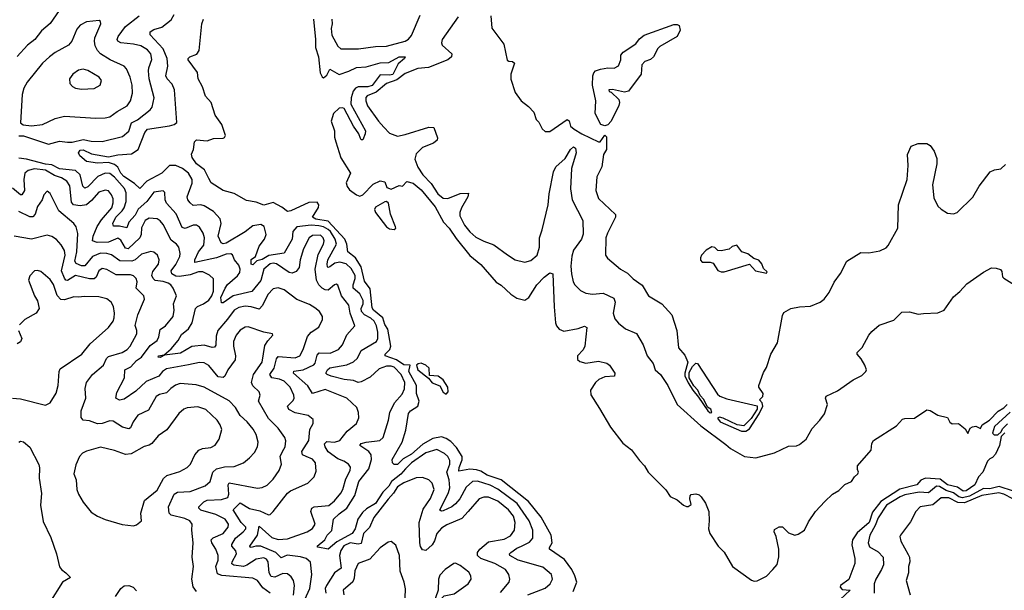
# Model space of a CAD drawing. Extents: x 2086813 to 2278017, y 548126 to 753336.
# Tile 307 of 461: x 2165491 to 2171758, y 698574 to 702201. Entities that reach past the tile are written whole.
import ezdxf

# ---------------------------------------------------------------- set-up
doc = ezdxf.new("R2010")
doc.units = 0

msp = doc.modelspace()

# ---------------------------------------------------------------- linework, layer by layer
at = {"layer": '0CON10XD'}
for points in [[(2165815, 702365.6), (2165685, 702176.9), (2165629.4, 702130.6), (2165587.8, 702075), (2165540, 702040), (2165475, 701967.1)], [(2165485, 701462.2), (2165515, 701462.3), (2165675, 701410.7), (2165745, 701429.5), (2165795, 701422.4), (2165825, 701423.1), (2165895, 701439.5), (2165945, 701428.8), (2166015, 701426.9), (2166145, 701459.6), (2166185, 701492.2), (2166202.9, 701545), (2166240.4, 701565), (2166321.5, 701628.5), (2166334.6, 701645.4), (2166346.7, 701705), (2166314.2, 701825), (2166310.8, 701875), (2166312.4, 701895), (2166332.7, 701947.3), (2166326.3, 701985), (2166305, 702010), (2166261.1, 702035), (2166215, 702046.5), (2166134.7, 702054.7), (2166115.7, 702065), (2166111.5, 702075), (2166117.7, 702095), (2166165, 702157.5), (2166251.8, 702225)], [(2165565, 701526.4), (2165635, 701533.8), (2165716.4, 701573.6), (2165775, 701587.5), (2165975, 701575.5), (2166035, 701576.4), (2166065, 701583.6), (2166111.8, 701618.2), (2166175, 701652.7), (2166196.6, 701685), (2166209.3, 701735), (2166207.3, 701785), (2166194.6, 701835), (2166169.8, 701889.8), (2166154.7, 701904.7), (2166066.9, 701946.9), (2166004.8, 701984.8), (2165986.7, 702005), (2165971.8, 702035), (2165966.1, 702063.9), (2165968.9, 702085), (2166006.2, 702175), (2166005, 702190), (2165997, 702197), (2165915, 702187.1), (2165875, 702167.1), (2165855, 702141.2), (2165821.9, 702065), (2165801.3, 702038.7), (2165716.5, 701993.5), (2165681.5, 701965), (2165635.5, 701925), (2165537.8, 701805), (2165516.7, 701765), (2165507.5, 701725), (2165496, 701545), (2165513.2, 701533.2), (2165565, 701526.4)], [(2166345, 702138.9), (2166395, 702153.1), (2166455, 702199.4), (2166474.5, 702235)], [(2169013.8, 698565), (2169036.5, 698625), (2169024.7, 698664.7), (2169004.5, 698705), (2168959.3, 698769.3), (2168862.5, 698835), (2168861.9, 698845), (2168880, 698875), (2168873.2, 698925), (2168809, 699039), (2168728.6, 699138.6), (2168555, 699275.7), (2168465.5, 699305), (2168425, 699331.2), (2168399, 699339), (2168355, 699343.3), (2168285, 699331.2), (2168286.9, 699355), (2168307.5, 699402.5), (2168307.5, 699425), (2168271, 699481), (2168235, 699518.9), (2168205, 699539.7), (2168175, 699550), (2168120.6, 699539.4), (2168057.6, 699502.4), (2167985, 699438.2), (2167931.4, 699408.6), (2167895, 699372.9), (2167875, 699373.8), (2167863.3, 699385), (2167861.2, 699405), (2167925.4, 699515), (2167947.9, 699592.1), (2167965, 699698.6), (2167977.9, 699715), (2168024.5, 699745), (2168033.9, 699775), (2168017.2, 699825), (2168016.4, 699875), (2167968.5, 699965), (2167975.7, 700005), (2167935, 700006.8), (2167889.7, 700039.7), (2167816, 700065), (2167817.8, 700075), (2167846.2, 700103.8), (2167852.5, 700125), (2167833.5, 700233.5), (2167815, 700264.3), (2167802.5, 700305), (2167743.6, 700355), (2167735, 700370), (2167720.6, 700490.6), (2167685, 700538.9), (2167665, 700629.4), (2167627.3, 700687.3), (2167579.6, 700725), (2167573.2, 700775), (2167559.9, 700805), (2167455, 700920.7), (2167375, 700932.6), (2167353.4, 700945), (2167393.2, 701006.8), (2167394.5, 701025), (2167385, 701040.7), (2167330.7, 701039.3), (2167215.6, 700985), (2167195, 700980.9), (2167159.4, 701009.4), (2167105, 701040), (2167045, 701021.5), (2166995, 701042), (2166935, 701050.9), (2166856.8, 701096.8), (2166785, 701115.4), (2166709.4, 701165), (2166695, 701192.5), (2166667.1, 701247.1), (2166616.7, 701285), (2166588.6, 701325), (2166584.1, 701345.9), (2166596, 701375), (2166603.8, 701425), (2166617, 701437), (2166685, 701430), (2166724.1, 701445.9), (2166785, 701448.8), (2166795, 701452.5), (2166800, 701465), (2166777.1, 701535), (2166735.7, 701595), (2166710, 701675), (2166674.4, 701715), (2166655.3, 701775.3), (2166626.2, 701825), (2166623.3, 701865), (2166563.3, 701945), (2166563.3, 701955), (2166573.3, 701965), (2166618.5, 701981.5), (2166633.1, 702005), (2166649.4, 702175), (2166660.6, 702205)], [(2167360.8, 702205), (2167374.3, 702075.7), (2167373.3, 702025), (2167392.7, 701965), (2167402.8, 701862.8), (2167415, 701838), (2167425, 701831.9), (2167445, 701848.6), (2167465, 701887.5), (2167525, 701852.7), (2167585, 701873)], [(2167476.9, 702205), (2167478.8, 702175), (2167472.5, 702145), (2167476.8, 702103.2), (2167515, 702033.8), (2167535, 702016), (2167646.6, 702016.6), (2167755, 702030.4), (2167825, 702032.4), (2167944.4, 702065), (2167965, 702077.3), (2167985, 702100.8), (2168039.2, 702230.8)], [(2168281.5, 702218.5), (2168179.2, 702075), (2168174.6, 702055), (2168179.3, 702039.3), (2168240.8, 701985), (2168240, 701965), (2168215, 701946.5), (2168093.5, 701896.5), (2168025, 701890), (2167945, 701858.4), (2167892, 701818), (2167826.4, 701795), (2167760.3, 701739.7), (2167702.9, 701717.1), (2167693.1, 701706.9), (2167692.9, 701685), (2167705, 701654.4), (2167774.7, 701555), (2167807.8, 701517.8), (2167845, 701478.9), (2167895, 701460.9), (2167945, 701470.4), (2168095, 701518.5), (2168125.9, 701515.9), (2168149.3, 701449.3), (2168147.5, 701435), (2168125, 701416.2), (2168055, 701388.6), (2168015, 701348.1), (2168006.5, 701315), (2168025, 701263.5), (2168056.5, 701215), (2168109.1, 701159.1), (2168152.1, 701095), (2168185, 701066.8), (2168215, 701063.5), (2168295, 701095.5), (2168347.3, 701097.3), (2168343.1, 701075), (2168302.7, 701005), (2168291.8, 700975), (2168292.1, 700955), (2168321.5, 700895), (2168355, 700852.7), (2168395, 700819.1), (2168445, 700792.5), (2168509.1, 700769.1), (2168595, 700706.7), (2168645, 700674.6), (2168705, 700659.6), (2168745, 700670), (2168783.8, 700705), (2168800, 700755), (2168799.8, 700815), (2168817.2, 700865), (2168854.3, 701025), (2168861.2, 701095), (2168888, 701235), (2168902.8, 701265), (2168961.5, 701318.5), (2168997.1, 701375), (2169015, 701392.5), (2169027.5, 701385), (2169032.9, 701355), (2169002.7, 701255), (2168997.1, 701125), (2169007.8, 701055), (2169074.5, 700925), (2169076.8, 700836.8), (2169067.3, 700805), (2169015.4, 700735), (2169005, 700697.5), (2168998.9, 700635), (2169003.2, 700585), (2169012.9, 700535), (2169024.4, 700515), (2169060.2, 700480.2), (2169093.3, 700463.3), (2169136, 700456), (2169205, 700461.8), (2169271.8, 700431.8), (2169280.4, 700405), (2169268.9, 700335), (2169279.5, 700299.5), (2169301.3, 700271.3), (2169345.5, 700235.5), (2169415.9, 700205.9), (2169458.8, 700135), (2169484.7, 700064.7), (2169523.5, 700015), (2169536, 699976), (2169568.9, 699945), (2169615, 699875.6), (2169674.8, 699754.8), (2169825, 699620), (2169985, 699500.6), (2170014.2, 699474.2), (2170104.7, 699424.7), (2170175, 699416.4), (2170295, 699446.7), (2170385, 699490.8), (2170435, 699492.5), (2170455, 699500), (2170495.8, 699534.2), (2170535, 699603.3), (2170584, 699655), (2170612.5, 699695), (2170631.2, 699755), (2170620, 699795), (2170623.1, 699806.9), (2170695, 699840.8), (2170795, 699911.2), (2170850.5, 699939.5), (2170876.1, 699963.9), (2170880, 699975), (2170870, 700005), (2170846.7, 700045), (2170820, 700075), (2170820, 700085), (2170852.3, 700117.7), (2170895.8, 700195), (2170915, 700218), (2170960.7, 700259.3), (2171055, 700290.8), (2171105, 700340.8), (2171155, 700344), (2171210, 700330), (2171242.9, 700332.9)], [(2168490, 702225), (2168495, 702147.5), (2168571.4, 702045), (2168593.9, 701943.9), (2168605, 701936.7), (2168627.5, 701935), (2168640, 701925), (2168616, 701855), (2168616.4, 701823.6)], [(2168725, 698544.1), (2168835, 698587.7), (2168866.5, 698615), (2168881.5, 698645), (2168874.7, 698674.7), (2168821.3, 698721.3), (2168662.9, 698765), (2168610, 698795), (2168608.1, 698805), (2168616.7, 698815), (2168655, 698842.4), (2168684.6, 698854.6), (2168735, 698879.4), (2168757.3, 698905), (2168757, 698955), (2168732.7, 699015), (2168656.4, 699126.4), (2168535, 699216.4), (2168485, 699241.7), (2168405, 699266.9), (2168372.9, 699265), (2168331.5, 699228.5), (2168292.6, 699155), (2168265, 699122.4), (2168241.5, 699105), (2168185, 699079.4), (2168175, 699077.3), (2168165, 699083.8), (2168220, 699195), (2168228.6, 699225), (2168224.9, 699275), (2168208.7, 699325), (2168228.1, 699375), (2168229.4, 699399.4), (2168216.7, 699425), (2168195, 699443.3), (2168145, 699468.7), (2168075, 699448), (2167985, 699384.5), (2167946.6, 699345), (2167917.2, 699312.8), (2167857.6, 699265), (2167839.5, 699235), (2167801.5, 699198.5), (2167756.4, 699125), (2167697.8, 699092.2), (2167672.4, 699067.6), (2167642.5, 699025), (2167625.5, 698965), (2167606.3, 698933.7), (2167508.5, 698881.5), (2167455, 698835.7), (2167387.5, 698847.5), (2167383.3, 698855), (2167433.5, 698895), (2167446.9, 698925), (2167476.6, 698953.4), (2167489.1, 699025), (2167525, 699060.7), (2167573.9, 699095), (2167624, 699176), (2167649.2, 699265), (2167712.3, 699345), (2167728.9, 699405), (2167728.3, 699435), (2167713.6, 699455), (2167655.6, 699495), (2167663.8, 699506.2), (2167696.7, 699515), (2167783.1, 699526.9), (2167804.6, 699545), (2167837.7, 699655), (2167846.1, 699705), (2167877.3, 699765), (2167925, 699820), (2167939.6, 699855), (2167941.2, 699895), (2167918.3, 699945), (2167875, 699991.6), (2167855, 699998.4), (2167825, 699997.9), (2167779.4, 699980.6), (2167721.1, 699928.9), (2167665, 699898.3), (2167645, 699894.8), (2167615, 699906.7), (2167555, 699913.5), (2167472.5, 699935), (2167447.1, 699945), (2167438.5, 699955), (2167449.2, 699975), (2167465, 699988.4), (2167572.9, 700007.1), (2167615, 700026.4), (2167641.3, 700048.7), (2167665, 700098.7), (2167762, 700155), (2167771.2, 700175), (2167769.7, 700215), (2167761.6, 700255), (2167746.4, 700285), (2167725, 700304.5), (2167684.5, 700324.5), (2167665.9, 700345), (2167664.2, 700365), (2167677, 700395), (2167675.9, 700415), (2167655, 700457.5), (2167613.1, 700495), (2167612.2, 700515), (2167625.5, 700555), (2167625.8, 700575), (2167599.8, 700619.8), (2167568.6, 700648.6), (2167529.1, 700659.1), (2167496.6, 700653.4), (2167465, 700629.1), (2167455, 700625.5), (2167450.8, 700630.8), (2167446.8, 700646.8), (2167452.5, 700675), (2167506.6, 700775), (2167499, 700805), (2167468.4, 700855), (2167455, 700866.8), (2167425, 700883.7), (2167395, 700890.8), (2167345, 700894.2), (2167255, 700884.2), (2167228.4, 700855), (2167224.3, 700805), (2167175, 700716.2), (2167077.5, 700702.5), (2167035, 700676.8), (2167000.8, 700669.2), (2166975, 700642.5), (2166965, 700648), (2166963.6, 700676.4), (2166992.5, 700695), (2167015, 700761.5), (2167049.1, 700805), (2167058.9, 700835), (2167046.2, 700886.2), (2167025, 700899.1), (2166975, 700890.2), (2166925, 700852.3), (2166805, 700780.9), (2166785, 700776.5), (2166772.7, 700782.7), (2166754.1, 700825), (2166772.5, 700905), (2166766.9, 700935), (2166725, 700981.2), (2166665, 701018.8), (2166643.3, 701023.3), (2166595, 701020), (2166575, 701036.5), (2166561.8, 701055), (2166557.2, 701075), (2166589.1, 701160.9), (2166589.5, 701185), (2166564.5, 701224.5), (2166526.1, 701256.1), (2166485, 701273.4), (2166443.6, 701275), (2166395, 701225.2), (2166300, 701175), (2166255, 701128), (2166220.7, 701160.7), (2166153.3, 701205), (2166135.2, 701225), (2166114.4, 701264.4), (2166095, 701280.6), (2166055, 701292.6), (2165985, 701288.2), (2165915, 701300.6), (2165874, 701335), (2165864.4, 701355), (2165875, 701372.7), (2165895, 701374.6), (2165948.1, 701348.1), (2166055, 701328.9), (2166115, 701341.1), (2166202.2, 701347.8), (2166244.8, 701375.2), (2166287.3, 701485), (2166304.9, 701505.1), (2166445, 701527.4), (2166474.4, 701535), (2166491.8, 701548.2), (2166475.4, 701755), (2166461.5, 701791.5), (2166429.1, 701825), (2166420.8, 701845), (2166433.6, 701905), (2166429, 701955), (2166403.8, 702015), (2166322.2, 702105), (2166321.9, 702125), (2166345, 702138.9)], [(2169215, 701525.7), (2169190, 701535), (2169153.3, 701605), (2169157.5, 701685), (2169136.7, 701785), (2169138.9, 701845), (2169145, 701863.8), (2169156.2, 701875), (2169187.3, 701887.3), (2169235, 701896), (2169275, 701892.5), (2169303, 701907), (2169317.5, 701945), (2169316.7, 701975), (2169331.2, 701995), (2169412.3, 702047.7), (2169435, 702080), (2169465, 702102), (2169655, 702170), (2169675, 702171.2), (2169687.5, 702165), (2169694, 702135), (2169675, 702094.3), (2169565, 702031.4), (2169551.9, 702018.1), (2169524.2, 701965), (2169505, 701948), (2169470, 701935), (2169450, 701915), (2169445.6, 701854.4), (2169365, 701745.8), (2169339.5, 701739.5), (2169263, 701757), (2169240, 701755), (2169243.6, 701743.6), (2169255, 701740), (2169303.6, 701693.6), (2169308.6, 701675), (2169304.5, 701655.5), (2169255, 701555.6), (2169235, 701532.5), (2169215, 701525.7)], [(2167585, 701873), (2167635, 701897), (2167695, 701902.4), (2167785, 701927.5), (2167840.2, 701929.8), (2167905, 701964.1), (2167943.8, 701965), (2167940.5, 701955), (2167900.2, 701919.8), (2167865, 701853.7), (2167845, 701848.5), (2167785, 701849.6), (2167735, 701783.8), (2167706.4, 701773.6), (2167645, 701774.6), (2167627.5, 701765), (2167613.9, 701746.1), (2167600.2, 701705), (2167599.2, 701665), (2167691.2, 701495), (2167690, 701475), (2167675, 701437.5), (2167665, 701437.5), (2167660, 701445), (2167648.8, 701475), (2167614.5, 701524.5), (2167556.4, 701636.4), (2167545, 701641.4), (2167525, 701637.7), (2167488.5, 701605), (2167472.7, 701555), (2167495.4, 701495.4), (2167495.4, 701455), (2167503.3, 701425), (2167535, 701322.9), (2167595.6, 701225), (2167568, 701165), (2167575, 701140.2), (2167590.2, 701120.2), (2167635, 701086.7), (2167655, 701079.8), (2167675, 701087.7), (2167740, 701155), (2167785, 701177.1), (2167815, 701170), (2167827.5, 701135), (2167855, 701123.8), (2167905, 701146.7), (2167927, 701143), (2167955, 701173.3), (2167995, 701162), (2168045, 701119.1), (2168135, 701010.4), (2168187.5, 700915), (2168225, 700876.4), (2168269.2, 700809.2), (2168355, 700702.2), (2168425.7, 700645), (2168523.4, 700533.4), (2168555, 700513.8), (2168615.9, 700455.9), (2168655, 700431.2), (2168705, 700417.5), (2168730.8, 700435), (2168783.1, 700515), (2168828, 700565), (2168865, 700591.9), (2168884, 700585), (2168893.5, 700375), (2168901.1, 700275), (2168907.5, 700255), (2168925, 700234), (2168955, 700221.4), (2169045, 700237.1), (2169085, 700252), (2169101.2, 700245), (2169087.5, 700125), (2169076.8, 700103.2), (2169042, 700065), (2169041.2, 700041.2), (2169055, 700028.8), (2169095, 700018), (2169175, 700030.8), (2169227.3, 700017.3), (2169243.8, 700005), (2169279.2, 699955), (2169276, 699934), (2169215, 699930.8), (2169176.4, 699913.6), (2169156.2, 699893.8), (2169124.2, 699845), (2169125.7, 699815.7), (2169180.3, 699730.3), (2169250.4, 699610.4), (2169328.7, 699508.7), (2169385, 699466.2), (2169435, 699398.8), (2169468, 699365), (2169491.4, 699325), (2169602.4, 699212.4), (2169629.8, 699169.8), (2169675, 699149.2), (2169715, 699114), (2169735, 699106.2), (2169745, 699106.2), (2169765, 699120), (2169756.7, 699155), (2169757.5, 699175), (2169765, 699182.5), (2169795, 699187.5), (2169815, 699180), (2169827.3, 699167.3), (2169855, 699126.7), (2169876, 699075), (2169880, 699015), (2169874, 698965), (2169883.8, 698935), (2169936.2, 698855), (2169975, 698816.7), (2170027.5, 698725), (2170147.9, 698637.9), (2170165, 698631.4), (2170185.5, 698634.5), (2170245, 698664.2), (2170285, 698706.2), (2170311.7, 698738.3), (2170322.7, 698787.3), (2170321.4, 698835), (2170306.1, 698916.1), (2170293.3, 698945), (2170295, 698960), (2170325, 698977.5), (2170345, 698976.2), (2170385, 698940), (2170425, 698924), (2170445, 698930), (2170485, 698956.2), (2170510.7, 699009.3), (2170555, 699073.8), (2170615, 699138), (2170665, 699185.8), (2170705, 699208.6), (2170743.3, 699246.7), (2170784, 699265), (2170805, 699296), (2170826.1, 699313.9), (2170830, 699325), (2170822.2, 699342.2), (2170823.1, 699365), (2170910, 699465), (2170913.9, 699506.1), (2170924.2, 699525.8), (2171070.8, 699619.2), (2171109.3, 699660.7), (2171125, 699666.7), (2171185, 699667.5), (2171265, 699720), (2171285, 699716.2), (2171335, 699688), (2171395, 699672.5), (2171411.7, 699641.7), (2171425, 699631.2), (2171465, 699633.3), (2171509.3, 699599.3), (2171525, 699570), (2171540, 699605), (2171555, 699612.5), (2171576.7, 699616.7), (2171607, 699603), (2171616.7, 699625), (2171664, 699655), (2171718.2, 699711.8), (2171755, 699734.5), (2171775, 699755.5)], [(2165885, 701760), (2165965, 701763.1), (2166003.8, 701785), (2166011.2, 701815), (2165996.2, 701835), (2165925, 701878.9), (2165895, 701886.7), (2165865, 701880), (2165830, 701855), (2165808, 701825), (2165810, 701795), (2165825.9, 701775.9), (2165845, 701766), (2165885, 701760)], [(2168616.4, 701823.6), (2168645, 701737.5), (2168682.5, 701685), (2168729.3, 701649.3), (2168763, 701613), (2168777.5, 701567.5), (2168795, 701550), (2168817, 701507), (2168835, 701490), (2168865, 701490), (2168975, 701565.7), (2168987.4, 701557.4), (2168997.5, 701525), (2169019.1, 701505), (2169067.9, 701475), (2169175, 701424.3), (2169186, 701424), (2169215, 701468), (2169225, 701456.7), (2169225.4, 701375), (2169206.2, 701343.8), (2169195.3, 701264.7), (2169165, 701202.5), (2169157.5, 701115), (2169174.6, 701064.6), (2169283, 700963), (2169283.3, 700945), (2169231.5, 700845), (2169221.9, 700815), (2169219.2, 700705), (2169231.2, 700685), (2169314.6, 700614.6), (2169359.4, 700589.4), (2169395, 700554.4), (2169452.4, 700512.4), (2169492, 700445), (2169577.5, 700395), (2169642.2, 700325), (2169673.5, 700225), (2169684.4, 700115), (2169725, 700068.8), (2169742.9, 700025), (2169723.8, 699955), (2169725, 699937.5), (2169745, 699892.5), (2169775, 699846.2), (2169812.1, 699802.1), (2169870, 699715), (2169885, 699702.9), (2169895.9, 699704.1), (2169888.8, 699725), (2169868.8, 699738.8), (2169845.8, 699785.8), (2169822.3, 699812.3), (2169806.9, 699846.9), (2169782.5, 699872.5), (2169751.2, 699925), (2169752.7, 699957.3), (2169773, 699997), (2169795, 700018), (2169805, 700016), (2169931.3, 699821.3), (2169947.8, 699807.8), (2169990.5, 699790.5), (2170185.5, 699745.5), (2170184, 699725), (2170146.2, 699665), (2170100.5, 699619.5), (2170057.5, 699625), (2169968.3, 699668.3), (2169945, 699673.8), (2169932.9, 699667.1), (2169949.2, 699645), (2170084, 699585), (2170113.3, 699585), (2170135, 699599.4), (2170198.1, 699695), (2170220, 699745), (2170215.6, 699765), (2170200, 699785), (2170220, 699805), (2170223.3, 699825), (2170194.2, 699865), (2170194.3, 699875), (2170225, 699957.5), (2170245, 699990), (2170271.2, 700075), (2170315, 700146.7), (2170345, 700321.2), (2170355, 700338.9), (2170398.8, 700365), (2170455, 700375.5), (2170525, 700378.9), (2170586.2, 700405), (2170610, 700425), (2170642.3, 700467.7), (2170675, 700532.5), (2170715, 700587.5), (2170755, 700666.7), (2170845, 700720.8), (2170895, 700720), (2170965, 700732.5), (2171005, 700750.8), (2171019.2, 700765), (2171080.6, 700875), (2171083.8, 701025), (2171139.6, 701185), (2171145.5, 701275), (2171141.1, 701345), (2171163.8, 701396.2), (2171210, 701415), (2171265, 701414), (2171285, 701402), (2171312, 701365), (2171327.7, 701317.7), (2171328, 701285), (2171301.2, 701151.2), (2171308.5, 701068.5), (2171335, 701016.2), (2171355.7, 700995.7), (2171395, 700971.2), (2171435, 700966.7), (2171456.7, 700975), (2171556.8, 701073.2), (2171596.8, 701143.2), (2171666.9, 701233.1), (2171695, 701247.5), (2171736.3, 701253.7), (2171765, 701280)], [(2167304.8, 698515), (2167337.8, 698585), (2167350.6, 698675), (2167341.7, 698751.7), (2167313.5, 698775), (2167277.1, 698787.1), (2167192.3, 698797.7), (2167155, 698780.6), (2167120, 698815), (2167025, 698854.4), (2166994.8, 698855.2), (2166965, 698845.5), (2166957.3, 698847.3), (2166955.5, 698855), (2167005.3, 698924.7), (2167015, 698981.2), (2167095, 698909.4), (2167135, 698895.8), (2167195, 698900.5), (2167320, 698945), (2167355, 698965.5), (2167371.2, 698995), (2167343.1, 699075), (2167349.4, 699095), (2167365.9, 699104.1), (2167457.4, 699112.6), (2167495, 699142.9), (2167535, 699190.5), (2167548, 699215), (2167566.7, 699283.3), (2167593.3, 699335), (2167597.1, 699357.1), (2167584, 699375), (2167554.2, 699395), (2167515, 699409.7), (2167454.8, 699454.8), (2167434.6, 699485), (2167431.2, 699505), (2167445, 699520.4), (2167495, 699514.7), (2167527.5, 699525), (2167575, 699584.6), (2167634.2, 699635), (2167648.9, 699671.1), (2167647.1, 699705), (2167636, 699735), (2167572, 699795), (2167435, 699849.4), (2167355, 699824.3), (2167323.7, 699873.7), (2167233.8, 699955), (2167235, 699966.2), (2167295, 699975.6), (2167362.1, 700007.9), (2167371.5, 700018.5), (2167385, 700068.6), (2167396.3, 700083.7), (2167467.8, 700082.2), (2167518.9, 700105), (2167544.5, 700135), (2167573.1, 700196.9), (2167624.3, 700255), (2167593.8, 700335), (2167586.6, 700386.6), (2167538, 700445), (2167515, 700513.3), (2167505, 700520), (2167495, 700515.8), (2167455, 700482.1), (2167435, 700483.3), (2167415, 700494.7), (2167395.3, 700515), (2167380.5, 700545), (2167372.3, 700615), (2167391.4, 700708.6), (2167424.6, 700775), (2167428.8, 700795), (2167422.8, 700815), (2167405, 700831.6), (2167355, 700830), (2167332.7, 700815), (2167297.5, 700745), (2167276.1, 700675), (2167268.5, 700625), (2167250.6, 700599.4), (2167225, 700590.6), (2167205, 700593.6), (2167125, 700648.1), (2167105, 700654), (2167085, 700648.8), (2167044, 700616), (2167025, 700543.2), (2166967.7, 700472.3), (2166848.5, 700445), (2166785, 700401.8), (2166775, 700401.4), (2166771.9, 700435), (2166797.6, 700495), (2166813.3, 700516.7), (2166877.4, 700572.6), (2166890.9, 700595), (2166894, 700615), (2166885, 700640), (2166858.2, 700675), (2166845.4, 700705.4), (2166835, 700713.1), (2166805, 700710.4), (2166742.7, 700687.3), (2166605, 700656.7), (2166604.7, 700675), (2166629, 700725), (2166662.7, 700767.3), (2166666.1, 700815), (2166659.1, 700845), (2166635, 700883.1), (2166615.3, 700895.3), (2166595, 700894.5), (2166545, 700873.2), (2166525, 700879.1), (2166485.9, 700965.9), (2166424.6, 701035), (2166417.7, 701055), (2166415, 701102.5), (2166403.2, 701113.2), (2166343.8, 701105), (2166299.5, 701045), (2166245, 700996.9), (2166225, 700959.2), (2166185.7, 700915), (2166172.3, 700877.7), (2166125, 700887.6), (2166088, 700888), (2166083.2, 700905), (2166102.7, 700945), (2166143.5, 700985), (2166154.9, 701005.1), (2166168.3, 701045), (2166169.5, 701099.5), (2166158.2, 701128.2), (2166095, 701201), (2166065, 701222.6), (2166035, 701224.8), (2165987.4, 701205), (2165925, 701138.4), (2165905, 701129.6), (2165893.5, 701143.5), (2165874.9, 701214.9), (2165845, 701242.2), (2165745, 701253.1), (2165695, 701277.8), (2165655, 701281.9), (2165535, 701315.2), (2165485, 701320.8)], [(2166723.5, 700475), (2166723.8, 700553.8), (2166698, 700578), (2166657.3, 700597.3), (2166628.3, 700598.3), (2166575, 700579.5), (2166508.6, 700568.6), (2166485, 700569.8), (2166460, 700585), (2166454.3, 700605), (2166483.8, 700645), (2166509.1, 700695), (2166511.2, 700715), (2166502.9, 700755), (2166488.5, 700775), (2166455, 700800), (2166405, 700898.9), (2166385, 700922.7), (2166365, 700934.6), (2166315, 700939.7), (2166288.8, 700925), (2166265, 700877.5), (2166263.5, 700835), (2166255.8, 700815), (2166180.8, 700745), (2166165, 700748.4), (2166135, 700799.1), (2166115, 700813.3), (2166055, 700786.6), (2165984.5, 700784.5), (2165954.7, 700794.7), (2165957.8, 700825), (2165983.7, 700886.3), (2166010.8, 700929.2), (2166077.8, 701005), (2166086.6, 701036.6), (2166085, 701063.3), (2166075, 701087.1), (2166055, 701112.5), (2166035, 701118.2), (2165995, 701103.9), (2165948.3, 701051.7), (2165915.2, 701024.8), (2165875, 701017.3), (2165833.1, 701023.1), (2165821.2, 701041.2), (2165809.7, 701145), (2165790.8, 701175), (2165756.2, 701196.2), (2165711.3, 701211.3), (2165655, 701244.8), (2165585, 701252), (2165545, 701242.2), (2165524.2, 701225), (2165516.4, 701185), (2165520.9, 701115), (2165505, 701087.1), (2165495, 701087.5), (2165445, 701130.7)], [(2167085.6, 698555), (2167039.1, 698589.1), (2167004.2, 698635), (2166975, 698650), (2166776.8, 698666.8), (2166748.9, 698678.9), (2166740, 698725), (2166753.4, 698765), (2166754.1, 698795), (2166740, 698835), (2166713.2, 698875), (2166708.8, 698895), (2166722.2, 698907.8), (2166786.2, 698935), (2166818.5, 698975), (2166820.8, 698995), (2166798.8, 699025), (2166739.6, 699055), (2166643.4, 699083.4), (2166630, 699095), (2166631.5, 699105), (2166662.2, 699135), (2166684.3, 699145.7), (2166775, 699151.6), (2166815, 699162.9), (2166822.3, 699185), (2166816.7, 699243.3), (2166825, 699257.3), (2167005, 699222.2), (2167035, 699226.7), (2167065, 699242.2), (2167105, 699280.5), (2167142.9, 699335), (2167156.7, 699375), (2167148.9, 699425), (2167162.9, 699455), (2167179.6, 699485), (2167183.7, 699523.7), (2167178.2, 699545), (2167135.6, 699605), (2167075.3, 699665.3), (2167010.7, 699775), (2167020.5, 699815), (2167015.6, 699835), (2166975, 699872.7), (2166965.3, 699895), (2166978.4, 699945), (2167034.2, 700025), (2167050, 700130), (2167069.5, 700160.5), (2167102.5, 700195), (2167100, 700205), (2167045, 700215.6), (2166945, 700249.6), (2166925, 700246.4), (2166895, 700226.5), (2166868.2, 700195), (2166852.5, 700155), (2166851.8, 700125), (2166864.7, 700065), (2166861.4, 700038.6), (2166815, 699975.5), (2166795.4, 699935), (2166785, 699927.5), (2166755, 699931.2), (2166695, 700003.8), (2166665, 700020.3), (2166635, 700022), (2166565, 700006.3), (2166425, 699982.4), (2166400, 699965), (2166375.6, 699934.4), (2166295, 699900.3), (2166229.4, 699840.6), (2166155, 699787.7), (2166125, 699782.4), (2166102.5, 699795), (2166108.2, 699831.8), (2166157.2, 699925), (2166159.2, 699975), (2166198.7, 699995), (2166234.6, 700035), (2166265, 700055.9), (2166320.7, 700129.3), (2166365, 700162.7), (2166375.8, 700185), (2166385, 700230.6), (2166418.5, 700255), (2166468.2, 700315), (2166474.5, 700355), (2166470, 700395), (2166488.9, 700445), (2166468.5, 700495), (2166452.7, 700515), (2166435, 700525.9), (2166405, 700536.6), (2166353.5, 700543.5), (2166340.5, 700555), (2166331.4, 700575), (2166339.1, 700600.9), (2166375, 700648), (2166378.2, 700675), (2166367.5, 700705), (2166345, 700723.3), (2166325, 700727.9), (2166265, 700710.3), (2166225, 700673.8), (2166205, 700666.6), (2166128.8, 700668.8), (2166075, 700707.1), (2166045, 700715.2), (2166005, 700716.3), (2165955, 700695.2), (2165905, 700636.5), (2165885, 700635.6), (2165850.6, 700650.6), (2165841.9, 700665), (2165853.8, 700725), (2165860.9, 700840.9), (2165851.1, 700885), (2165835.6, 700905), (2165740.8, 700985), (2165685, 701096.7), (2165665, 701110), (2165645, 701087.5), (2165634.3, 701055), (2165605, 701012.5), (2165588.4, 700965), (2165575, 700947.9), (2165555, 700948.7), (2165485, 700981.3)], [(2167875, 700868), (2167883.8, 700875), (2167882.5, 700885), (2167850.8, 700965), (2167838.8, 701035), (2167825.9, 701045.9), (2167815, 701044), (2167755, 701008.5), (2167750, 700995), (2167754.4, 700975), (2167825, 700883.6), (2167845, 700871.5), (2167875, 700868)], [(2166616, 698566), (2166595.4, 698595.4), (2166586.2, 698645), (2166597.1, 698725), (2166589.1, 698785), (2166595.4, 698874.6), (2166586, 698955), (2166588.2, 698995), (2166574.4, 699015), (2166541, 699031), (2166455, 699051.1), (2166442.4, 699065), (2166437.6, 699105), (2166475, 699185.4), (2166495, 699196.6), (2166575, 699201.1), (2166672.2, 699237.8), (2166703.1, 699265), (2166721.1, 699325), (2166743.4, 699346.6), (2166795, 699359.1), (2166855, 699359.7), (2166914.3, 699385), (2166954.2, 699415), (2166985, 699450), (2167003.5, 699485), (2167007.7, 699515), (2166995.4, 699565), (2166977.8, 699597.8), (2166939.5, 699645), (2166893.8, 699685), (2166863.6, 699735), (2166825, 699779.1), (2166665, 699864), (2166615, 699880.4), (2166511.8, 699888.2), (2166481.5, 699878.5), (2166453.3, 699856.7), (2166425, 699829.7), (2166380.8, 699819.2), (2166359.5, 699805), (2166311.3, 699718.7), (2166242.6, 699687.4), (2166212.3, 699645), (2166195, 699607.5), (2166185, 699600), (2166145, 699610.4), (2166085, 699648.8), (2166065, 699650), (2166015, 699634.2), (2165985, 699631.9), (2165935, 699650), (2165895, 699654.4), (2165883.1, 699673.1), (2165882.8, 699715), (2165911.8, 699795), (2165907.1, 699857.1), (2165915.3, 699895), (2165955, 699946.2), (2166025.2, 700004.8), (2166043, 700047), (2166055, 700060.7), (2166143.1, 700085), (2166175, 700104.7), (2166193.1, 700125), (2166235.5, 700205), (2166236.9, 700225), (2166226, 700256), (2166242.5, 700325), (2166285.2, 700424.8), (2166281.5, 700445), (2166231.9, 700495), (2166237.8, 700535), (2166232.9, 700555), (2166215, 700573.2), (2166195, 700580), (2166105, 700579.5), (2166045, 700613.4), (2166015, 700618.9), (2165995, 700605.6), (2165978, 700565), (2165965, 700554.4), (2165935, 700553.3), (2165845, 700574.4), (2165795, 700543.9), (2165785, 700545.4), (2165775, 700557.3), (2165757.8, 700605), (2165781.1, 700705), (2165775, 700732.9), (2165755, 700768.9), (2165725, 700803.1), (2165695, 700823.5), (2165665, 700831.5), (2165565, 700806.2), (2165455, 700824.3)], [(2170245, 700590), (2170248.3, 700598.3), (2170225, 700620), (2170215, 700650), (2170195, 700672.5), (2170163, 700683), (2170125, 700712.5), (2170086.4, 700726.4), (2170055, 700767.5), (2170025, 700760), (2170007, 700743), (2169955, 700731.2), (2169935, 700733.3), (2169915, 700752.5), (2169895, 700756.7), (2169860, 700735), (2169830, 700705), (2169823.6, 700686.4), (2169823, 700673), (2169835, 700660), (2169885, 700660), (2169905, 700652.5), (2169935, 700607.5), (2169955, 700597.5), (2169975, 700597.5), (2170135, 700647.5), (2170173.9, 700603.9), (2170245, 700590)], [(2171242.9, 700332.9), (2171335, 700336.7), (2171375.5, 700354.5), (2171435, 700439.2), (2171475, 700472.5), (2171518.9, 700521.1), (2171624.6, 700595.4), (2171675, 700623.1), (2171705, 700622), (2171732.3, 700612.3), (2171740.8, 700600.8), (2171746.4, 700566.4), (2171755, 700557.5), (2171822.5, 700515)], [(2165445.7, 699794.3), (2165495, 699790), (2165655, 699750), (2165685.4, 699764.6), (2165723.9, 699826.1), (2165736.7, 699875), (2165741.5, 699965), (2165748.4, 699981.6), (2165885.6, 700075), (2165940.2, 700139.8), (2166056.9, 700245), (2166085.5, 700285), (2166092.5, 700305), (2166094.4, 700335), (2166087.4, 700377.4), (2166072.5, 700405), (2166046.4, 700426.4), (2165995, 700438.9), (2165905, 700441.8), (2165862.9, 700437.1), (2165835, 700438.9), (2165775, 700420.8), (2165753.3, 700423.3), (2165728.5, 700448.5), (2165705, 700517.5), (2165685, 700550), (2165625, 700600.8), (2165605, 700607.5), (2165585, 700604), (2165555, 700573.8), (2165547.1, 700545), (2165584.5, 700445), (2165603.3, 700413.3), (2165613.8, 700365), (2165595, 700334.5), (2165524.3, 700295), (2165489.4, 700260.6)], [(2167233, 698543), (2167239.6, 698605), (2167232.5, 698635), (2167218.2, 698658.2), (2167195, 698677.8), (2167165, 698681.5), (2167115, 698656.3), (2167091.2, 698661.2), (2167079.3, 698685), (2167072, 698755), (2167061.5, 698771.5), (2167045, 698780), (2166995, 698772.4), (2166936.8, 698733.2), (2166915, 698725.6), (2166853.7, 698733.7), (2166841.7, 698741.7), (2166842.1, 698755), (2166870.6, 698805), (2166866.6, 698825), (2166841.5, 698855), (2166840.3, 698865), (2166864.4, 698905), (2166912.1, 698945), (2166929.6, 698965), (2166931.1, 698975), (2166900.7, 699005), (2166850, 699085), (2166895, 699130), (2166953, 699093), (2167018.4, 699078.4), (2167075, 699053.6), (2167085, 699056.5), (2167105, 699074.4), (2167195, 699191.8), (2167215, 699206.4), (2167324.6, 699255.4), (2167365.7, 699295), (2167378.7, 699331.3), (2167372.5, 699385), (2167355, 699406.9), (2167313.3, 699423.3), (2167290.5, 699435), (2167286.6, 699455), (2167330.2, 699525), (2167338.4, 699595), (2167357.9, 699635), (2167358.5, 699658.5), (2167325.8, 699685.8), (2167245, 699701.9), (2167203.5, 699723.5), (2167195.4, 699745), (2167230.8, 699779.2), (2167237.5, 699795), (2167235.2, 699815), (2167211.9, 699865), (2167175, 699904.2), (2167145, 699916.5), (2167095.6, 699925), (2167082.9, 699945), (2167111.2, 699985), (2167124.4, 700045.6), (2167135, 700059.2), (2167245, 700052.1), (2167272.9, 700065), (2167294.7, 700105), (2167321.9, 700188.1), (2167345, 700215.5), (2167394.6, 700245.4), (2167418.1, 700295), (2167417.1, 700315), (2167400, 700345), (2167369.5, 700369.5), (2167335, 700391.1), (2167255, 700422.9), (2167173.8, 700483.8), (2167135, 700497.3), (2167105, 700490.9), (2167070.3, 700455), (2167036.3, 700383.7), (2167015, 700360), (2166965, 700375.7), (2166925, 700379.2), (2166885, 700372.3), (2166855, 700355.3), (2166813.4, 700296.6), (2166751.1, 700225), (2166740.3, 700189.7), (2166738.7, 700131.3), (2166730.9, 700119.1), (2166715, 700117.7), (2166665, 700132.5), (2166586.8, 700123.2), (2166515, 700081.4), (2166411.7, 700068.3), (2166385, 700052.7), (2166372, 700055), (2166374.4, 700065), (2166409.5, 700070.5), (2166455, 700109.3), (2166498.6, 700161.4), (2166520.6, 700199.4), (2166564.3, 700235), (2166589.2, 700275), (2166609.1, 700365), (2166621.9, 700378.1), (2166661.3, 700395), (2166695, 700418.9), (2166713.4, 700445), (2166723.5, 700475)], [(2165483.9, 700225), (2165503.6, 700175), (2165495, 700152.2), (2165475, 700140.8)], [(2168205, 699821.1), (2168217.9, 699835), (2168215.4, 699864.6), (2168185, 699910.9), (2168154.4, 699935.6), (2168099.3, 699939.3), (2168096.4, 699985), (2168076.7, 700005), (2168045, 700016.6), (2168026.3, 700013.6), (2168015.5, 700005), (2168024.7, 699974.7), (2168092.9, 699922.9), (2168115, 699892.9), (2168163.9, 699873.9), (2168185, 699833.3), (2168205, 699821.1)], [(2166215, 698984), (2166235, 698988.8), (2166266.7, 699015), (2166262.5, 699065), (2166285.4, 699145), (2166365, 699211.1), (2166406.4, 699285), (2166427.1, 699302.9), (2166510.8, 699329.2), (2166555.8, 699354.2), (2166577.8, 699375), (2166605.3, 699434.7), (2166630.8, 699465), (2166655, 699474.6), (2166707.8, 699482.2), (2166734.5, 699495.5), (2166759.4, 699535), (2166776.7, 699595), (2166767.7, 699625), (2166747.9, 699655), (2166675, 699722.1), (2166625, 699739.1), (2166556.6, 699733.4), (2166535.3, 699724.7), (2166502.7, 699697.3), (2166426.7, 699593.3), (2166372.5, 699555), (2166332.8, 699507.2), (2166315, 699495.7), (2166282, 699488), (2166200.3, 699440.3), (2166165, 699437.5), (2166095, 699462.9), (2166005, 699483.8), (2165915, 699458), (2165890, 699445), (2165871.2, 699425), (2165847.7, 699372.3), (2165836, 699315), (2165849.2, 699275), (2165854.2, 699215), (2165865.8, 699185.8), (2165895, 699133.3), (2165945, 699071.2), (2165985, 699044), (2166035, 699022.9), (2166142.1, 698992.1), (2166215, 698984)], [(2171795, 699706.9), (2171694.3, 699615), (2171683.3, 699573.3), (2171693, 699563), (2171717, 699563), (2171738.3, 699581.7), (2171745, 699600), (2171778.3, 699631.7)], [(2171760, 699575), (2171738.3, 699551.7), (2171726.4, 699493.6), (2171700.7, 699439.3), (2171683, 699417), (2171665, 699410), (2171650, 699395), (2171620, 699325), (2171592.5, 699295), (2171570.8, 699245), (2171515.6, 699205), (2171495, 699203.7), (2171458.7, 699228.7), (2171396, 699244), (2171349.2, 699279.2), (2171255, 699285.8), (2171226.5, 699273.5), (2171200.6, 699245), (2171092.9, 699217.1), (2170971.4, 699138.6), (2170918.9, 699071.1), (2170897.4, 699005), (2170820.5, 698939.5), (2170791.1, 698895), (2170787.3, 698862.7), (2170806.8, 698775), (2170806.1, 698745), (2170767.1, 698642.9), (2170714.6, 698605), (2170712.9, 698592.9), (2170725, 698579.5), (2170776.7, 698575), (2170712.2, 698515)], [(2165486.2, 699515), (2165495, 699522), (2165515, 699516.7), (2165554.6, 699484.6), (2165612.6, 699372.6), (2165617.6, 699352.4), (2165614.5, 699285.5), (2165630.6, 699189.4), (2165622.7, 699115), (2165640.9, 699010.9), (2165689.3, 698909.3), (2165725.6, 698805), (2165745, 698722.5), (2165756.2, 698705), (2165785.5, 698685.5), (2165813.3, 698655), (2165763.3, 698625), (2165681.2, 698495)], [(2168550.7, 698559.3), (2168605.4, 698624.6), (2168611.4, 698645), (2168604.4, 698675), (2168582.5, 698705), (2168515, 698744.2), (2168425.6, 698775.6), (2168405.4, 698795), (2168404.6, 698815), (2168418.5, 698835), (2168475, 698881.9), (2168575, 698899.2), (2168615, 698919.3), (2168640.4, 698955), (2168644.1, 699005), (2168632.9, 699045), (2168602.7, 699085), (2168535, 699141.1), (2168475, 699165.3), (2168445, 699165.4), (2168415, 699154.5), (2168346, 699074), (2168305, 699030.7), (2168209.4, 698990.6), (2168175, 698969.6), (2168146.2, 698935), (2168130.9, 698889.1), (2168115, 698861.9), (2168075, 698825.7), (2168055, 698831.9), (2168041.6, 698851.6), (2168036.7, 698875), (2168033.8, 699005), (2168059.8, 699090.2), (2168105, 699158), (2168128.9, 699215), (2168115.6, 699255), (2168095, 699275.6), (2168055, 699290.4), (2168015, 699288.2), (2167935, 699257.6), (2167895, 699231.1), (2167869.9, 699190.1), (2167835, 699154), (2167744.2, 699035.8), (2167718, 698972), (2167678.8, 698935), (2167665, 698871.1), (2167645, 698866.8), (2167595, 698876), (2167553.8, 698856.2), (2167535, 698827.5), (2167526.8, 698795), (2167537.3, 698715), (2167494.8, 698685), (2167443.3, 698605), (2167435.8, 698584.2), (2167438.3, 698555)], [(2171815, 699204.2), (2171725, 699233.6), (2171665, 699217.8), (2171625, 699221.7), (2171535, 699171.4), (2171491.1, 699161.1), (2171467.8, 699167.8), (2171435, 699193.8), (2171388.1, 699208.1), (2171345, 699234.2), (2171325, 699236.2), (2171275, 699192.5), (2171215, 699196.6), (2171125, 699180.2), (2171095, 699168.3), (2171008.7, 699115), (2170955, 699034.6), (2170935.4, 698984.6), (2170901.9, 698925), (2170890.5, 698875), (2170899.3, 698849.3), (2170955, 698817.8), (2170986.9, 698785), (2170988.8, 698735), (2170976.7, 698705), (2170938.9, 698645), (2170929.7, 698615), (2170930, 698555)], [(2171812.5, 699155), (2171754.5, 699185), (2171723, 699193), (2171615, 699177.3), (2171505, 699128.8), (2171462.3, 699132.3), (2171405, 699162.5), (2171355, 699162.5), (2171302.1, 699117.9), (2171222.5, 699105), (2171193.8, 699075), (2171160.9, 699009.1), (2171096.2, 698925), (2171092, 698915), (2171098, 698885), (2171145, 698801.2), (2171154.3, 698785), (2171156.9, 698755), (2171148.1, 698725), (2171148.1, 698685), (2171132.5, 698635), (2171157.5, 698545)], [(2167943.6, 698525), (2167946.5, 698583.5), (2167937.9, 698625), (2167911.8, 698695), (2167908.2, 698795), (2167885, 698860), (2167855, 698883.3), (2167835, 698878.8), (2167785, 698843.1), (2167719.4, 698770.6), (2167645.5, 698744.5), (2167623.5, 698696.5), (2167620, 698650), (2167612, 698628), (2167549.2, 698575), (2167553.6, 698545)], [(2168140, 698500), (2168155, 698502.5), (2168191.7, 698538.3), (2168255, 698551.9), (2168345.7, 698615), (2168364.3, 698645), (2168362.9, 698665), (2168349.1, 698689.1), (2168295, 698731.1), (2168265, 698746.4), (2168254, 698745), (2168198.1, 698705), (2168165, 698670), (2168155.7, 698645), (2168153.8, 698575), (2168137.5, 698525), (2168140, 698500)], [(2166101.2, 698535), (2166134.1, 698585.9), (2166155, 698602.5), (2166185, 698603.3), (2166213.6, 698593.6), (2166235, 698570)]]:
    msp.add_lwpolyline(points, dxfattribs=at)

doc.saveas('drawing.dxf')
